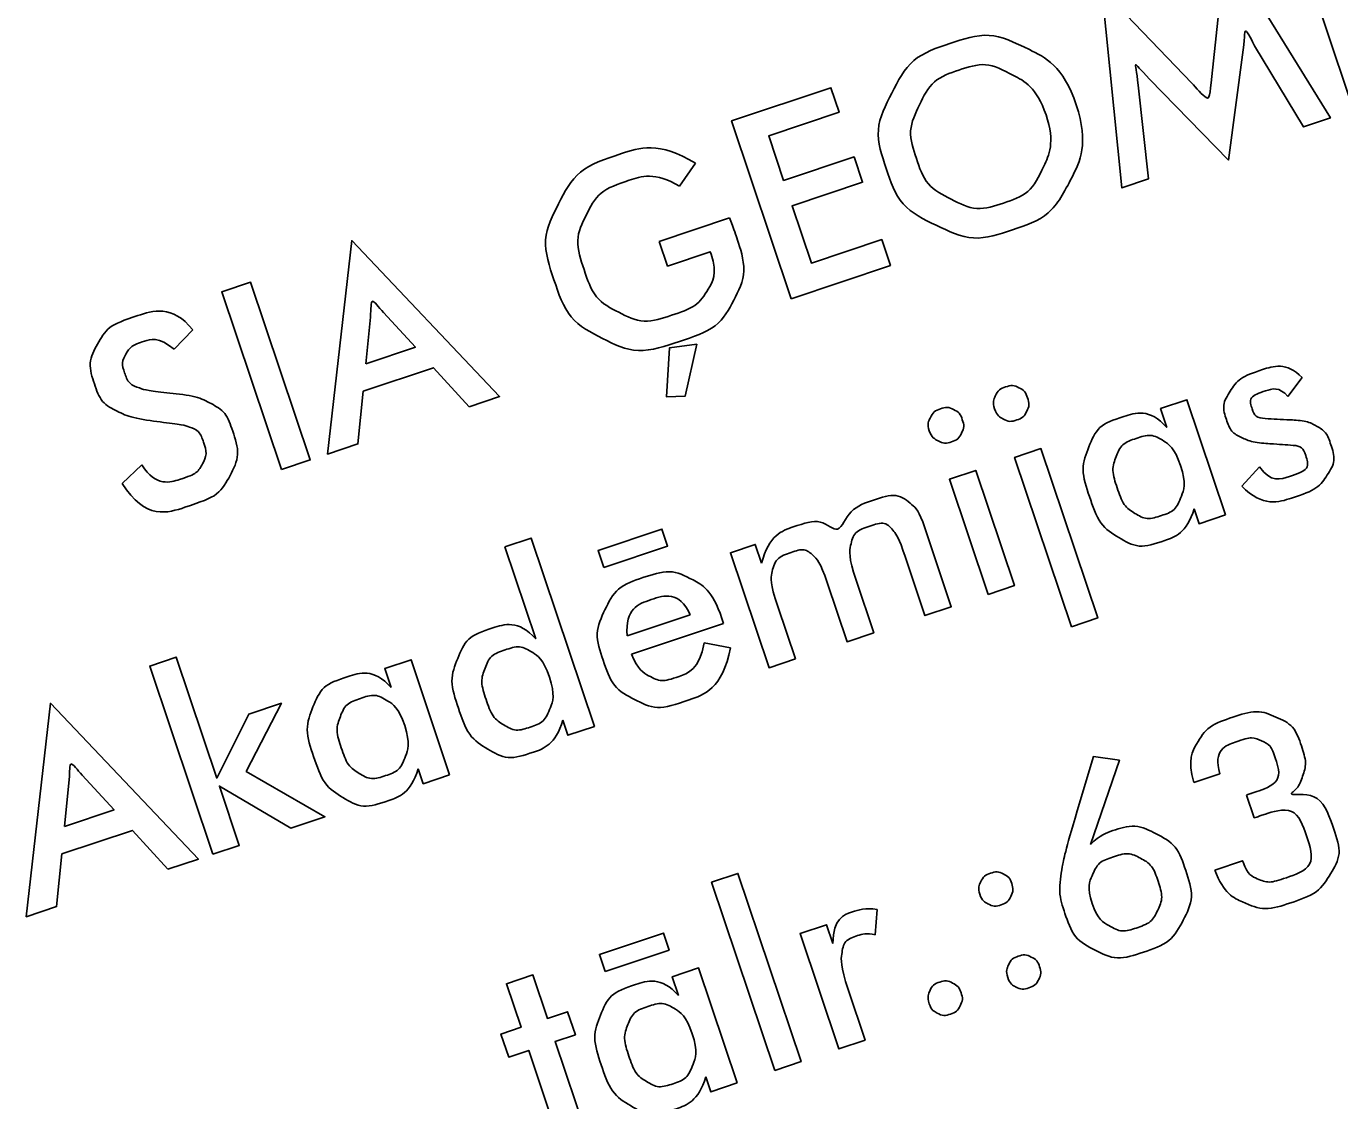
# Model space of a CAD drawing. Extents: x 469981 to 472086, y 246785 to 247785.
# Drawn here: x 470560.83 to 470566.47, y 246957.76 to 246962.37 of the extents above; entities that cross this region are included whole.
import ezdxf

# ---------------------------------------------------------------- set-up
doc = ezdxf.new("R2010")
doc.units = 0
doc.layers.add('RAMI_PLAN_####_TKST_#', color=7, linetype='Continuous')

msp = doc.modelspace()

# ---------------------------------------------------------------- linework, layer by layer
at = {"layer": 'RAMI_PLAN_####_TKST_#'}
for points in [[(470566.5306, 246962.0138), (470566.2745, 246962.7779), (470566.7009, 246962.9208), (470566.7361, 246962.8156), (470566.4337, 246962.7143), (470566.4981, 246962.5221), (470566.8005, 246962.6235), (470566.837, 246962.5146), (470566.5346, 246962.4133), (470566.6172, 246962.1667), (470566.9197, 246962.2681), (470566.957, 246962.1567), (470566.5306, 246962.0138)], [(470565.9208, 246962.1588), (470565.9802, 246962.7126), (470566.4311, 246961.9804), (470566.3158, 246961.9418), (470566.1047, 246962.2907)], [(470565.6045, 246962.1219), (470565.6487, 246961.7182), (470565.5344, 246961.6798), (470565.4488, 246962.5345), (470565.8352, 246962.1301)], [(470566.056, 246962.2733), (470565.9925, 246961.7993), (470565.6534, 246962.1476)], [(470564.1133, 246961.2035), (470563.8571, 246961.9675), (470564.2835, 246962.1105), (470564.3188, 246962.0053), (470564.0163, 246961.9039), (470564.0807, 246961.7118), (470564.3832, 246961.8132), (470564.4197, 246961.7043), (470564.1172, 246961.6029), (470564.1998, 246961.3564), (470564.5023, 246961.4578), (470564.5396, 246961.3464), (470564.1133, 246961.2035)], [(470563.7011, 246961.7856), (470563.6332, 246961.6869)], [(470563.5462, 246961.4492), (470563.8485, 246961.5505)], [(470562.7288, 246960.7394), (470562.5763, 246960.9068), (470562.2735, 246960.8054), (470562.2507, 246960.5791), (470562.1202, 246960.5354), (470562.2241, 246961.4535), (470562.8598, 246960.7833), (470562.7288, 246960.7394)], [(470563.7687, 246961.3946), (470563.765, 246961.4055), (470563.5815, 246961.344), (470563.5462, 246961.4492)], [(470561.9218, 246960.4689), (470561.6657, 246961.233), (470561.7896, 246961.2745), (470562.0457, 246960.5104), (470561.9218, 246960.4689)], [(470562.2848, 246960.924), (470562.4977, 246960.9954), (470562.361, 246961.1437)], [(470562.3046, 246961.1248), (470562.2848, 246960.924)], [(470561.5409, 246961.0697), (470561.4606, 246960.9871)], [(470563.707, 246961.008), (470563.6573, 246960.784), (470563.5775, 246960.7811), (470563.5907, 246960.9928), (470563.707, 246961.008)], [(470566.3094, 246960.865), (470566.2477, 246960.7827)], [(470565.7278, 246960.6503), (470565.7006, 246960.7314), (470565.8138, 246960.7694), (470565.9797, 246960.2744)], [(470565.3175, 246959.7934), (470565.0735, 246960.5212), (470565.1868, 246960.5592), (470565.4307, 246959.8314), (470565.3175, 246959.7934)], [(470561.2379, 246960.4097), (470561.3216, 246960.4889)], [(470566.0498, 246960.3976), (470566.1266, 246960.4803)], [(470564.9591, 246959.9323), (470564.7932, 246960.4272), (470564.9064, 246960.4652), (470565.0724, 246959.9702), (470564.9591, 246959.9323)], [(470565.9797, 246960.2744), (470565.8665, 246960.2364), (470565.845, 246960.3006)], [(470563.3074, 246960.0482), (470563.2828, 246960.1215), (470563.5576, 246960.2135), (470563.5821, 246960.1403), (470563.3074, 246960.0482)], [(470564.6875, 246960.2192), (470564.8014, 246959.8794), (470564.6881, 246959.8414), (470564.6029, 246960.0958)], [(470562.8825, 246960.1362), (470562.9958, 246960.1742), (470563.267, 246959.3651), (470563.1537, 246959.3271), (470563.1322, 246959.3913)], [(470563.015, 246959.7409), (470562.8825, 246960.1362)], [(470564.1312, 246959.6547), (470564.0179, 246959.6168), (470563.852, 246960.1118), (470563.9585, 246960.1475), (470563.9857, 246960.0663)], [(470564.3922, 246959.9933), (470564.4679, 246959.7676), (470564.3533, 246959.7292), (470564.2681, 246959.9836)], [(470564.0555, 246959.8804), (470564.1312, 246959.6547)], [(470563.4083, 246959.7542), (470563.679, 246959.8449)], [(470563.8223, 246959.808), (470563.4268, 246959.6755)], [(470563.8151, 246959.8294), (470563.8223, 246959.808)], [(470563.7383, 246959.7239), (470563.8517, 246959.7026)], [(470561.6274, 246958.8155), (470561.3562, 246959.6246), (470561.4695, 246959.6626), (470561.6436, 246959.1431), (470561.782, 246959.4179), (470561.9218, 246959.4648), (470561.7706, 246959.1713), (470562.1092, 246958.9769), (470561.963, 246958.928), (470561.6552, 246959.1086), (470561.7407, 246958.8534), (470561.6274, 246958.8155)], [(470562.393, 246959.5324), (470562.3658, 246959.6136), (470562.479, 246959.6515), (470562.645, 246959.1566)], [(470561.4338, 246958.7506), (470561.2813, 246958.918), (470560.9786, 246958.8165), (470560.9557, 246958.5903), (470560.8252, 246958.5466), (470560.9291, 246959.4647), (470561.5649, 246958.7945), (470561.4338, 246958.7506)], [(470565.3428, 246959.0016), (470565.4129, 246959.2359), (470565.524, 246959.2197), (470565.3994, 246958.8571)], [(470562.645, 246959.1566), (470562.5317, 246959.1186), (470562.5102, 246959.1828)], [(470560.9898, 246958.9352), (470561.2028, 246959.0066), (470561.066, 246959.1549)], [(470561.0096, 246959.136), (470560.9898, 246958.9352)], [(470565.9553, 246959.1613), (470565.8431, 246959.1237)], [(470566.1031, 246958.9716), (470566.0701, 246959.0698)], [(470565.9344, 246958.7474), (470566.0534, 246958.7873), (470566.0555, 246958.781)], [(470564.0422, 246957.8861), (470563.771, 246958.6952), (470563.8843, 246958.7332), (470564.1555, 246957.9241), (470564.0422, 246957.8861)], [(470564.4823, 246958.5781), (470564.4738, 246958.4685)], [(470564.3581, 246958.2334), (470564.4308, 246958.0164), (470564.3176, 246957.9784), (470564.1514, 246958.474), (470564.2647, 246958.512), (470564.2914, 246958.4323)], [(470563.3135, 246958.3115), (470563.289, 246958.3847), (470563.5637, 246958.4768), (470563.5882, 246958.4036), (470563.3135, 246958.3115)], [(470563.6288, 246958.2079), (470563.6016, 246958.289), (470563.7148, 246958.327), (470563.8808, 246957.832)], [(470563.1179, 246957.5763), (470562.9852, 246957.9724), (470562.8988, 246957.9435), (470562.8657, 246958.0423), (470562.952, 246958.0713), (470562.8893, 246958.2584), (470563.0026, 246958.2964), (470563.0653, 246958.1093), (470563.1522, 246958.1384), (470563.1853, 246958.0395), (470563.0984, 246958.0104), (470563.2312, 246957.6143), (470563.1179, 246957.5763)], [(470563.8808, 246957.832), (470563.7675, 246957.794), (470563.746, 246957.8582)]]:
    msp.add_lwpolyline(points, dxfattribs=at)
for points in [[(470565.3381, 246962.0369), (470565.3941, 246961.8699), (470565.3136, 246961.7135), (470565.2319, 246961.5555), (470565.0644, 246961.4993), (470564.8948, 246961.4425), (470564.7362, 246961.5193), (470564.5775, 246961.5962), (470564.5215, 246961.7632), (470564.4652, 246961.9312), (470564.5451, 246962.0875), (470564.6251, 246962.2438), (470564.7957, 246962.301), (470564.9653, 246962.3578), (470565.1237, 246962.2809), (470565.2822, 246962.2039), (470565.3381, 246962.0369)], [(470566.1047, 246962.2907), (470566.1046, 246962.2913), (470566.0555, 246962.3909), (470566.0639, 246962.3345), (470566.056, 246962.2733)], [(470565.2087, 246961.9933), (470565.169, 246962.1118), (470565.0594, 246962.1685), (470564.9499, 246962.2252), (470564.8341, 246962.1864), (470564.7183, 246962.1476), (470564.6646, 246962.037), (470564.6109, 246961.9264), (470564.6511, 246961.8064), (470564.691, 246961.6874), (470564.8005, 246961.6315), (470564.91, 246961.5757), (470565.0258, 246961.6145), (470565.1406, 246961.6529), (470565.1944, 246961.7641), (470565.2482, 246961.8753), (470565.2087, 246961.9933)], [(470565.6534, 246962.1476), (470565.6119, 246962.19), (470565.5831, 246962.2326), (470565.598, 246962.183), (470565.6045, 246962.1219)], [(470565.8352, 246962.1301), (470565.8523, 246962.112), (470565.9118, 246962.0403), (470565.9122, 246962.0787), (470565.9208, 246962.1588)], [(470563.8485, 246961.5505), (470563.8714, 246961.489), (470563.8747, 246961.479), (470563.929, 246961.317), (470563.8661, 246961.1968), (470563.8031, 246961.0765), (470563.6362, 246961.0206), (470563.4495, 246960.958), (470563.3027, 246961.0324), (470563.1524, 246961.1086), (470563.0935, 246961.2845), (470563.0347, 246961.4599), (470563.1136, 246961.6123), (470563.1914, 246961.7632), (470563.3678, 246961.8223), (470563.5462, 246961.8821), (470563.7011, 246961.7856)], [(470563.6332, 246961.6869), (470563.5274, 246961.7498), (470563.4079, 246961.7097), (470563.2842, 246961.6683), (470563.2319, 246961.5628), (470563.1796, 246961.4574), (470563.2226, 246961.3291), (470563.2662, 246961.1992), (470563.3719, 246961.1452), (470563.4775, 246961.0913), (470563.6022, 246961.1331), (470563.7091, 246961.1689), (470563.7532, 246961.2392), (470563.7972, 246961.3094), (470563.7687, 246961.3946)], [(470561.3216, 246960.4889), (470561.385, 246960.3934), (470561.5045, 246960.4334), (470561.5603, 246960.4521), (470561.5823, 246960.4937), (470561.6044, 246960.5354), (470561.587, 246960.587), (470561.5704, 246960.6366), (470561.5224, 246960.6535), (470561.5025, 246960.6608), (470561.4073, 246960.673), (470561.2755, 246960.6903), (470561.2183, 246960.7188), (470561.1458, 246960.7548), (470561.1187, 246960.8357), (470561.0876, 246960.9286), (470561.1313, 246961.0079), (470561.1749, 246961.0873), (470561.2783, 246961.1219), (470561.4532, 246961.1805), (470561.5409, 246961.0697)], [(470562.361, 246961.1437), (470562.339, 246961.1677), (470562.3032, 246961.2208), (470562.3076, 246961.1607), (470562.3046, 246961.1248)], [(470561.4606, 246960.9871), (470561.3931, 246961.0414), (470561.3243, 246961.0183), (470561.2742, 246961.0015), (470561.2535, 246960.9655), (470561.2328, 246960.9296), (470561.2475, 246960.8857), (470561.2641, 246960.8361), (470561.3152, 246960.8184), (470561.3422, 246960.8089), (470561.4378, 246960.7986), (470561.5605, 246960.7852), (470561.6188, 246960.753), (470561.6847, 246960.7171), (470561.7112, 246960.6383), (470561.7472, 246960.5308), (470561.701, 246960.4436), (470561.6548, 246960.3564), (470561.5375, 246960.3171), (470561.3362, 246960.2496), (470561.2379, 246960.4097)], [(470566.1266, 246960.4803), (470566.1734, 246960.4117), (470566.2632, 246960.4418), (470566.3447, 246960.4691), (470566.3228, 246960.5344), (470566.3118, 246960.5673), (470566.2724, 246960.5738), (470566.2246, 246960.5764), (470566.1771, 246960.5796), (470566.092, 246960.586), (470566.0497, 246960.6066), (470566.0018, 246960.6301), (470565.9847, 246960.6813), (470565.9626, 246960.7471), (470566.0001, 246960.8058), (470566.0375, 246960.8645), (470566.1241, 246960.8935), (470566.2429, 246960.9334), (470566.3094, 246960.865)], [(470564.9869, 246960.7298), (470564.9773, 246960.7585), (470564.9914, 246960.7865), (470565.0056, 246960.8145), (470565.0348, 246960.8243), (470565.0646, 246960.8342), (470565.0917, 246960.821), (470565.1188, 246960.8077), (470565.129, 246960.7774), (470565.1391, 246960.7471), (470565.1257, 246960.7197), (470565.1122, 246960.6922), (470565.0824, 246960.6822), (470565.0532, 246960.6724), (470565.0249, 246960.6865), (470564.9967, 246960.7005), (470564.9869, 246960.7298)], [(470566.2477, 246960.7827), (470566.2112, 246960.8274), (470566.1482, 246960.8063), (470566.0768, 246960.7823), (470566.0957, 246960.7259), (470566.1062, 246960.6946), (470566.149, 246960.688), (470566.2021, 246960.6855), (470566.2552, 246960.683), (470566.3309, 246960.6787), (470566.3712, 246960.6556), (470566.4141, 246960.6317), (470566.4317, 246960.5789), (470566.4563, 246960.5058), (470566.4175, 246960.4464), (470566.3782, 246960.385), (470566.2826, 246960.3529), (470566.1401, 246960.3051), (470566.0498, 246960.3976)], [(470564.7066, 246960.6358), (470564.6969, 246960.6645), (470564.7111, 246960.6925), (470564.7252, 246960.7205), (470564.7545, 246960.7303), (470564.7842, 246960.7403), (470564.8113, 246960.727), (470564.8385, 246960.7137), (470564.8486, 246960.6834), (470564.8588, 246960.6531), (470564.8453, 246960.6257), (470564.8319, 246960.5982), (470564.8021, 246960.5882), (470564.7728, 246960.5784), (470564.7446, 246960.5925), (470564.7164, 246960.6066), (470564.7066, 246960.6358)], [(470565.845, 246960.3006), (470565.8129, 246960.1955), (470565.7101, 246960.161), (470565.6058, 246960.1261), (470565.5214, 246960.177), (470565.437, 246960.228), (470565.3948, 246960.3539), (470565.3549, 246960.4729), (470565.3924, 246960.5662), (470565.4299, 246960.6595), (470565.5285, 246960.6925), (470565.6537, 246960.7345), (470565.7278, 246960.6503)], [(470565.7864, 246960.4863), (470565.7605, 246960.5636), (470565.7105, 246960.5941), (470565.6604, 246960.6247), (470565.5962, 246960.6031), (470565.532, 246960.5816), (470565.5099, 246960.5251), (470565.4879, 246960.4687), (470565.5142, 246960.3904), (470565.5406, 246960.3115), (470565.5907, 246960.2807), (470565.6408, 246960.2499), (470565.7051, 246960.2714), (470565.7651, 246960.2915), (470565.7882, 246960.3492), (470565.8122, 246960.4095), (470565.7864, 246960.4863)], [(470563.9857, 246960.0663), (470564.0176, 246960.1875), (470564.1309, 246960.2254), (470564.2452, 246960.2638), (470564.3178, 246960.1788), (470564.3601, 246960.3022), (470564.4686, 246960.3386), (470564.5688, 246960.3722), (470564.6348, 246960.3159), (470564.6632, 246960.2918), (470564.6875, 246960.2192)], [(470564.6029, 246960.0958), (470564.5757, 246960.1768), (470564.5558, 246960.2015), (470564.518, 246960.2487), (470564.4517, 246960.2265), (470564.3812, 246960.2028), (470564.3691, 246960.1453), (470564.3584, 246960.0941), (470564.3922, 246959.9933)], [(470564.2681, 246959.9836), (470564.2386, 246960.0714), (470564.2062, 246960.1006), (470564.1717, 246960.1326), (470564.1149, 246960.1136), (470564.0445, 246960.09), (470564.0291, 246960.0215), (470564.021, 246959.9833), (470564.0555, 246959.8804)], [(470563.8517, 246959.7026), (470563.8188, 246959.527), (470563.6533, 246959.4716), (470563.5343, 246959.4317), (470563.4396, 246959.4807), (470563.3448, 246959.5296), (470563.3042, 246959.6507), (470563.2652, 246959.7672), (470563.3126, 246959.8664), (470563.3601, 246959.9657), (470563.4749, 246960.0041), (470563.5944, 246960.0442), (470563.6841, 246959.9983), (470563.7738, 246959.9524), (470563.8151, 246959.8294)], [(470563.679, 246959.8449), (470563.6295, 246959.9495), (470563.509, 246959.9091), (470563.3989, 246959.8722), (470563.4083, 246959.7542)], [(470563.1322, 246959.3913), (470563.1001, 246959.2862), (470562.9974, 246959.2517), (470562.8931, 246959.2167), (470562.8087, 246959.2677), (470562.7243, 246959.3187), (470562.6821, 246959.4445), (470562.6422, 246959.5636), (470562.6797, 246959.6569), (470562.7171, 246959.7502), (470562.8157, 246959.7832), (470562.9409, 246959.8252), (470563.015, 246959.7409)], [(470563.0737, 246959.577), (470563.0478, 246959.6542), (470562.9977, 246959.6848), (470562.9477, 246959.7154), (470562.8834, 246959.6938), (470562.8192, 246959.6723), (470562.7972, 246959.6158), (470562.7752, 246959.5594), (470562.8014, 246959.481), (470562.8278, 246959.4022), (470562.878, 246959.3714), (470562.9281, 246959.3406), (470562.9923, 246959.3621), (470563.0529, 246959.3824), (470563.0762, 246959.441), (470563.0996, 246959.4997), (470563.0737, 246959.577)], [(470563.4268, 246959.6755), (470563.4543, 246959.6072), (470563.5044, 246959.5806), (470563.5545, 246959.554), (470563.616, 246959.5746), (470563.7193, 246959.6093), (470563.7383, 246959.7239)], [(470562.5102, 246959.1828), (470562.4781, 246959.0777), (470562.3754, 246959.0432), (470562.271, 246959.0082), (470562.1866, 246959.0592), (470562.1022, 246959.1102), (470562.0601, 246959.236), (470562.0202, 246959.3551), (470562.0576, 246959.4484), (470562.0951, 246959.5416), (470562.1937, 246959.5747), (470562.3189, 246959.6167), (470562.393, 246959.5324)], [(470562.4517, 246959.3685), (470562.4257, 246959.4457), (470562.3757, 246959.4763), (470562.3257, 246959.5069), (470562.2614, 246959.4853), (470562.1972, 246959.4638), (470562.1752, 246959.4073), (470562.1531, 246959.3509), (470562.1794, 246959.2725), (470562.2058, 246959.1937), (470562.2559, 246959.1629), (470562.3061, 246959.1321), (470562.3703, 246959.1536), (470562.4304, 246959.1737), (470562.4534, 246959.2314), (470562.4774, 246959.2917), (470562.4517, 246959.3685)], [(470565.8431, 246959.1237), (470565.8158, 246959.2224), (470565.8591, 246959.2952), (470565.9024, 246959.3679), (470566.0115, 246959.4045), (470566.117, 246959.4399), (470566.1965, 246959.4053), (470566.2761, 246959.3707), (470566.3072, 246959.2778), (470566.3308, 246959.2073), (470566.3114, 246959.1506), (470566.2921, 246959.0939), (470566.233, 246959.0637), (470566.3907, 246959.0869), (470566.448, 246958.9157), (470566.4818, 246958.815), (470566.4317, 246958.732), (470566.3812, 246958.6472), (470566.2579, 246958.6058), (470566.1476, 246958.5689), (470566.0598, 246958.6072), (470565.972, 246958.6455), (470565.9344, 246958.7474)], [(470566.0701, 246959.0698), (470566.0738, 246959.0711), (470566.0814, 246959.0736), (470566.0889, 246959.0761), (470566.0926, 246959.0774), (470566.2295, 246959.1233), (470566.1919, 246959.2354), (470566.1755, 246959.2844), (470566.1347, 246959.3029), (470566.094, 246959.3215), (470566.0417, 246959.304), (470565.9242, 246959.2646), (470565.9553, 246959.1613)], [(470561.066, 246959.1549), (470561.044, 246959.1789), (470561.0082, 246959.232), (470561.0127, 246959.1719), (470561.0096, 246959.136)], [(470565.3994, 246958.8571), (470565.4417, 246958.8989), (470565.4908, 246958.9153), (470565.5926, 246958.9494), (470565.6823, 246958.9028), (470565.7719, 246958.8561), (470565.8085, 246958.747), (470565.8481, 246958.6289), (470565.7979, 246958.5318), (470565.7477, 246958.4348), (470565.626, 246958.394), (470565.5117, 246958.3557), (470565.4192, 246958.4031), (470565.3267, 246958.4505), (470565.2882, 246958.5653), (470565.2595, 246958.6509), (470565.279, 246958.7642), (470565.2898, 246958.8254), (470565.3428, 246959.0016)], [(470566.0555, 246958.781), (470566.0732, 246958.728), (470566.1198, 246958.7087), (470566.1664, 246958.6893), (470566.2281, 246958.71), (470566.3733, 246958.7587), (470566.3281, 246958.8935), (470566.2818, 246959.0315), (470566.1266, 246958.9795), (470566.1229, 246958.9783), (470566.1151, 246958.9756), (470566.1072, 246958.973), (470566.1031, 246958.9716)], [(470565.4068, 246958.6039), (470565.4299, 246958.5349), (470565.4822, 246958.5062), (470565.5345, 246958.4775), (470565.5946, 246958.4977), (470565.663, 246958.5206), (470565.6884, 246958.5745), (470565.7139, 246958.6284), (470565.6903, 246958.6989), (470565.6663, 246958.7706), (470565.6143, 246958.7982), (470565.5624, 246958.8259), (470565.4935, 246958.8028), (470565.4324, 246958.7823), (470565.4082, 246958.7271), (470565.384, 246958.6719), (470565.4068, 246958.6039)], [(470564.9237, 246958.6433), (470564.9144, 246958.671), (470564.9279, 246958.6976), (470564.9414, 246958.7242), (470564.9697, 246958.7337), (470564.9984, 246958.7433), (470565.0248, 246958.7307), (470565.0511, 246958.718), (470565.0608, 246958.6893), (470565.0702, 246958.6611), (470565.0571, 246958.6343), (470565.0439, 246958.6075), (470565.0152, 246958.5979), (470564.9864, 246958.5882), (470564.9598, 246958.6017), (470564.9332, 246958.6151), (470564.9237, 246958.6433)], [(470564.2914, 246958.4323), (470564.2953, 246958.5403), (470564.3819, 246958.5694), (470564.4299, 246958.5855), (470564.4823, 246958.5781)], [(470564.4738, 246958.4685), (470564.4383, 246958.479), (470564.3976, 246958.4654), (470564.3391, 246958.4458), (470564.3309, 246958.389), (470564.3235, 246958.3366), (470564.3581, 246958.2334)], [(470565.0436, 246958.2856), (470565.0344, 246958.3133), (470565.0477, 246958.3404), (470565.061, 246958.3675), (470565.0892, 246958.377), (470565.118, 246958.3866), (470565.1445, 246958.3734), (470565.1711, 246958.3603), (470565.1807, 246958.3315), (470565.1901, 246958.3033), (470565.1768, 246958.2771), (470565.1635, 246958.2508), (470565.1347, 246958.2412), (470565.106, 246958.2316), (470565.0795, 246958.2445), (470565.0531, 246958.2574), (470565.0436, 246958.2856)], [(470563.746, 246957.8582), (470563.7139, 246957.7531), (470563.6112, 246957.7187), (470563.5068, 246957.6837), (470563.4224, 246957.7347), (470563.338, 246957.7856), (470563.2959, 246957.9115), (470563.256, 246958.0305), (470563.2934, 246958.1238), (470563.3309, 246958.2171), (470563.4295, 246958.2501), (470563.5547, 246958.2921), (470563.6288, 246958.2079)], [(470564.7062, 246958.173), (470564.6965, 246958.2018), (470564.7095, 246958.229), (470564.7225, 246958.2562), (470564.7513, 246958.2658), (470564.7801, 246958.2754), (470564.8068, 246958.2616), (470564.8336, 246958.2478), (470564.8432, 246958.2189), (470564.8528, 246958.1905), (470564.8395, 246958.1641), (470564.8262, 246958.1378), (470564.7975, 246958.1281), (470564.7687, 246958.1185), (470564.7422, 246958.1315), (470564.7157, 246958.1446), (470564.7062, 246958.173)], [(470563.6875, 246958.0439), (470563.6616, 246958.1212), (470563.6115, 246958.1517), (470563.5615, 246958.1823), (470563.4972, 246958.1608), (470563.433, 246958.1392), (470563.411, 246958.0828), (470563.3889, 246958.0263), (470563.4152, 246957.948), (470563.4416, 246957.8691), (470563.4917, 246957.8383), (470563.5419, 246957.8075), (470563.6061, 246957.829), (470563.6662, 246957.8492), (470563.6892, 246957.9068), (470563.7132, 246957.9671), (470563.6875, 246958.0439)]]:
    msp.add_open_spline(points, degree=3, dxfattribs=at)

doc.saveas('drawing.dxf')
